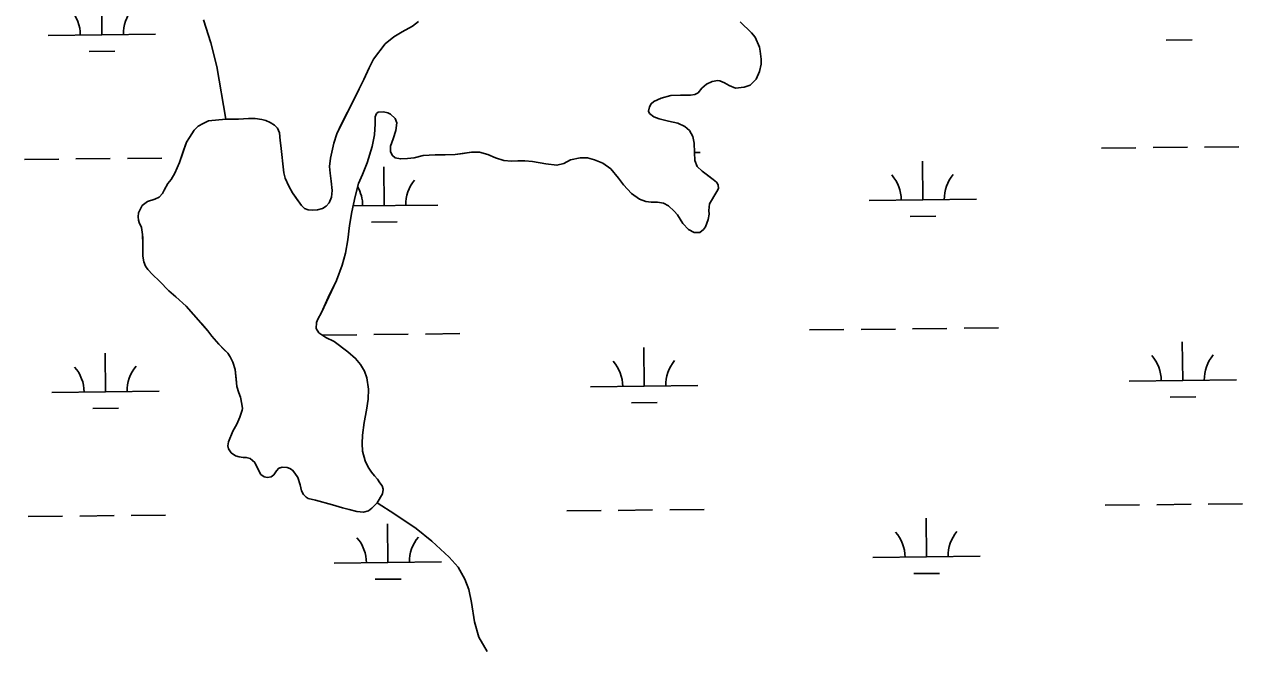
# Model space of a CAD drawing. Extents: x 3734862 to 3772949, y 391520 to 417239.
# Drawn here: x 3758733 to 3759868, y 408132 to 408713 of the extents above; entities that cross this region are included whole.
import ezdxf

# ---------------------------------------------------------------- set-up
doc = ezdxf.new("R2010")
doc.units = 0
doc.layers.add('V-TOPO-SHOR', color=7, linetype='Continuous')
doc.layers.add('V-WETL-SWMP', color=7, linetype='Continuous')

msp = doc.modelspace()

# ---------------------------------------------------------------- linework, layer by layer
at = {"layer": 'V-TOPO-SHOR'}
for points in [[(3758920.2, 408625.1), (3758911.8, 408674.2), (3758906.2, 408696.3), (3758899.6, 408717.7)], [(3758979.1, 408562.7), (3758982.4, 408556.6), (3758985.2, 408552.5), (3758990.7, 408544.6), (3758993.6, 408541.9), (3758996.9, 408540.5), (3759000.9, 408540.4), (3759005.6, 408540.6), (3759010.4, 408541.9), (3759013.9, 408544.1), (3759016.6, 408547.1), (3759018.9, 408552.5), (3759019.4, 408558.6), (3759018.4, 408567.3), (3759017.4, 408574.9), (3759017, 408581), (3759017.8, 408588.7), (3759020.8, 408602.8), (3759023.6, 408611.3), (3759027.9, 408620.1), (3759033.6, 408631.5), (3759039.3, 408642.5), (3759044.4, 408653.5), (3759048.8, 408662.2), (3759053.8, 408673), (3759057.9, 408681.1), (3759068.9, 408695.4), (3759076.8, 408701.8), (3759084.5, 408706.6), (3759094.1, 408711.6), (3759099.8, 408716)], [(3759399.7, 408715.9), (3759410.2, 408705.4), (3759413.7, 408701.4), (3759417.5, 408692.3), (3759418.3, 408688.4), (3759419.3, 408681.1), (3759419.2, 408676.2), (3759417.5, 408669.4), (3759414.5, 408662.5)], [(3759414.5, 408662.5), (3759409, 408656.8), (3759403.3, 408654.9), (3759395.2, 408654.1), (3759389.4, 408656.3), (3759385.1, 408659), (3759380.6, 408660.9), (3759378.7, 408661.1), (3759373.4, 408660.3), (3759368.1, 408657.6), (3759364, 408654), (3759360.6, 408649.7), (3759357.5, 408648.1), (3759353.3, 408647.3), (3759344, 408647.3), (3759335, 408647), (3759326.1, 408644.8), (3759319, 408641.5), (3759316.7, 408639.4), (3759315, 408636.6), (3759314.3, 408632.6), (3759315.2, 408630.5), (3759319.2, 408627.3), (3759324.2, 408625.5), (3759332.9, 408623.3), (3759341.6, 408621.5), (3759348.1, 408618.2), (3759352.4, 408614.4), (3759355.5, 408608.8), (3759356.8, 408602.7), (3759357, 408593.9), (3759357.2, 408586.5), (3759359.4, 408581), (3759364.3, 408576.5), (3759369.3, 408572.8), (3759374.5, 408568.8), (3759377.6, 408566.3), (3759379.2, 408563.8), (3759379.4, 408560.6), (3759377.8, 408557.6), (3759370.9, 408546.1), (3759370.4, 408540), (3759370.6, 408536.7), (3759369.9, 408531.5), (3759367.3, 408524.7), (3759365.4, 408522.2), (3759362.1, 408519.5), (3759356.6, 408519.4), (3759351.3, 408522.3), (3759346.3, 408528), (3759341.1, 408535.8), (3759338.2, 408539.4), (3759332.7, 408544.3), (3759328.2, 408546.7), (3759322.7, 408547.7), (3759316.6, 408547.8), (3759311.7, 408548.5), (3759305.7, 408550.5), (3759298.2, 408555.9), (3759291, 408564), (3759286.1, 408570.2), (3759279, 408578.9), (3759271.5, 408584.2), (3759263.8, 408587.3), (3759257.3, 408589), (3759250.6, 408589), (3759241.4, 408587.1), (3759235.4, 408583.8), (3759228.8, 408582.2), (3759218.5, 408583.6), (3759206.2, 408585.6), (3759198.9, 408586.3), (3759192.3, 408586.3), (3759186.5, 408586.1), (3759179.5, 408586.5), (3759171.5, 408589.1), (3759164.5, 408592.3), (3759156.7, 408594.3), (3759149.3, 408594.4), (3759141.6, 408593.2), (3759134.1, 408592.1), (3759124.8, 408592), (3759115.3, 408591.7), (3759104.2, 408591.2), (3759095.8, 408589.2), (3759089.7, 408588.3), (3759083, 408588), (3759078, 408589.2), (3759075.6, 408591.2), (3759073.7, 408594.8), (3759073.9, 408599.8), (3759076.3, 408606.7), (3759078.6, 408614.5), (3759079.5, 408621.7), (3759078.2, 408625.7), (3759073.9, 408629.9), (3759071.3, 408631.1), (3759067.1, 408631.9), (3759062.4, 408631.6), (3759060.7, 408630.3)], [(3759060.7, 408630.3), (3759059.6, 408627.4), (3759059.6, 408620.8), (3759058.8, 408610.5), (3759056.6, 408599.5), (3759052, 408584.4), (3759047.8, 408573.6), (3759043.8, 408565.2), (3759040.7, 408553), (3759037.6, 408538.8), (3759035.4, 408525.9), (3759034.1, 408512.6), (3759031.7, 408500.2), (3759028.7, 408489.1), (3759023.3, 408474.7), (3759015.8, 408458.8), (3759009.3, 408445.1), (3759005.9, 408438.7), (3759004.9, 408435.7), (3759004.6, 408429.9), (3759007.1, 408426.1), (3759013.5, 408421.8), (3759021.4, 408417.8), (3759034.1, 408408.4), (3759041.2, 408402.2), (3759045.7, 408396.5), (3759049.4, 408390.3), (3759051.8, 408384.1), (3759053.1, 408373.5), (3759052.8, 408364.1), (3759051.3, 408353.9), (3759049.2, 408342.6), (3759047.7, 408330.8), (3759047.5, 408322.9), (3759047.8, 408315.6), (3759050.2, 408306.6), (3759053, 408300.7), (3759055.9, 408296.3), (3759058.8, 408292.8), (3759061.6, 408289.6), (3759063.9, 408286.4), (3759066.1, 408283.6), (3759066.8, 408280.3), (3759066.8, 408280), (3759066.2, 408276), (3759061.4, 408267.6), (3759056.5, 408262.5), (3759053.2, 408260.2), (3759048.6, 408259), (3759042.4, 408259.5), (3759035.1, 408261.5), (3759029, 408262.8), (3759019.7, 408265.8)], [(3759019.7, 408265.8), (3759004, 408270.1), (3758997, 408271.8), (3758995.2, 408272.8), (3758992.7, 408275.3), (3758990.9, 408278.8), (3758989.6, 408284.5), (3758987.5, 408291.2), (3758984.7, 408295.3), (3758982.5, 408297.9), (3758980, 408299.7), (3758977.3, 408300.6), (3758972.8, 408300.7), (3758969.8, 408299.9), (3758967.4, 408297.5), (3758965, 408293.8), (3758962.6, 408291.9), (3758959, 408291.3), (3758956.1, 408291.8), (3758953, 408294.1), (3758951, 408297.4), (3758947.2, 408305.3), (3758942.9, 408309), (3758939.4, 408310), (3758936.3, 408310), (3758932.8, 408310.4), (3758929.4, 408311.4), (3758925.3, 408314.3), (3758922.8, 408318), (3758922.2, 408320.8), (3758922.8, 408324.6), (3758926.9, 408334.5), (3758930.6, 408340.8), (3758933.3, 408347.4), (3758935.6, 408353.8), (3758935.7, 408355.6), (3758935.2, 408359.6), (3758933.9, 408366.1), (3758932.4, 408370), (3758930.6, 408376.1), (3758929.9, 408383), (3758928.9, 408391.7), (3758926.8, 408398.7), (3758924.3, 408403.5), (3758922.1, 408407), (3758918.9, 408410.2), (3758913.9, 408415.3), (3758907.4, 408423), (3758903.6, 408428), (3758897.9, 408434.5), (3758890.2, 408443.2), (3758883.2, 408450.8), (3758873.6, 408459.6), (3758867.3, 408465), (3758858.5, 408474.2), (3758852, 408480.5), (3758847.7, 408484.9), (3758845.5, 408488.2), (3758843.9, 408492.2), (3758842.8, 408497.3), (3758842.8, 408504.8), (3758843.1, 408508.4), (3758842.8, 408514.3), (3758842.7, 408517.5), (3758841.6, 408524.2), (3758839.6, 408528.8), (3758839, 408530.9), (3758838.7, 408534), (3758838.8, 408537.9), (3758842.4, 408544.5), (3758847.3, 408548.4), (3758854.1, 408550.4), (3758858.1, 408552.4), (3758861.4, 408555.8), (3758862.9, 408559), (3758866.4, 408565.3), (3758869.3, 408569), (3758872.7, 408574.9), (3758877, 408584.8), (3758880.9, 408595.8), (3758883.7, 408603.7), (3758886.3, 408608.1), (3758890.8, 408614.9), (3758894.6, 408618.6), (3758899.1, 408621.2), (3758904, 408623.6), (3758920.2, 408625.1), (3758932.1, 408625.2), (3758941.3, 408625.7), (3758947.6, 408625.6), (3758953.7, 408624.9), (3758957.5, 408623.9), (3758961.5, 408622.1), (3758965.7, 408619.5), (3758968.4, 408616.8), (3758970.2, 408612.2), (3758971, 408605.2), (3758971.4, 408600.5), (3758974.3, 408575), (3758975.7, 408570), (3758979.1, 408562.7)], [(3759163.7, 408129), (3759156.1, 408142.6), (3759152, 408156.6), (3759149.1, 408174.6), (3759146.8, 408186.8), (3759143.1, 408196.6), (3759136.7, 408207.8), (3759128.5, 408217.1), (3759112.4, 408231.9), (3759097.6, 408243.7), (3759077.8, 408257.1), (3759061.4, 408267.6)]]:
    msp.add_lwpolyline(points, dxfattribs=at)
at = {"layer": 'V-WETL-SWMP'}
for p, q in [((3758804.7, 408703.7), (3758804.4, 408739.7)), ((3758754.7, 408703.1), (3758854.7, 408704.2)), ((3759796.7, 408698.7), (3759820.7, 408699)), ((3758792.9, 408688.1), (3758816.9, 408688.4)), ((3759357, 408594.1), (3759362.4, 408594.1)), ((3759736.3, 408598.1), (3759768.3, 408598.4)), ((3759784.3, 408598.6), (3759816.3, 408598.9)), ((3759832.3, 408599.1), (3759864.3, 408599.4)), ((3758732.6, 408587.5), (3758764.6, 408587.8)), ((3758780.6, 408588), (3758812.6, 408588.3)), ((3758828.6, 408588.5), (3758860.6, 408588.8)), ((3759569.8, 408549.9), (3759569.4, 408585.9)), ((3759067.9, 408544.6), (3759067.5, 408580.6)), ((3759519.8, 408549.4), (3759619.8, 408550.4)), ((3759038.8, 408544.3), (3759117.9, 408545.1)), ((3759056, 408529), (3759080, 408529.3)), ((3759557.9, 408534.3), (3759581.9, 408534.6)), ((3759010.4, 408423.9), (3759042.3, 408424.2)), ((3759058.3, 408424.4), (3759090.3, 408424.7)), ((3759106.3, 408424.9), (3759138.3, 408425.3)), ((3759464.2, 408428.7), (3759496.2, 408429)), ((3759512.2, 408429.2), (3759544.2, 408429.5)), ((3759560.2, 408429.7), (3759592.2, 408430)), ((3759608.2, 408430.2), (3759640.2, 408430.6)), ((3759310.1, 408376.3), (3759309.8, 408412.3)), ((3759812, 408381.6), (3759811.6, 408417.6)), ((3758808.3, 408371), (3758807.9, 408407)), ((3759762, 408381.1), (3759862, 408382.2)), ((3758758.3, 408370.5), (3758858.3, 408371.5)), ((3759260.1, 408375.8), (3759360.1, 408376.8)), ((3758796.4, 408355.5), (3758820.4, 408355.7)), ((3759298.3, 408360.8), (3759322.3, 408361)), ((3759800.2, 408366.1), (3759824.2, 408366.3)), ((3759739.8, 408265.4), (3759771.8, 408265.8)), ((3759787.8, 408265.9), (3759819.8, 408266.3)), ((3759835.8, 408266.4), (3759867.8, 408266.8)), ((3758736.1, 408254.8), (3758768.1, 408255.2)), ((3758784.1, 408255.3), (3758816.1, 408255.7)), ((3758832.1, 408255.8), (3758864.1, 408256.2)), ((3759238, 408260.1), (3759270, 408260.5)), ((3759285.9, 408260.6), (3759317.9, 408261)), ((3759333.9, 408261.1), (3759365.9, 408261.5)), ((3759071.4, 408211.9), (3759071, 408247.9)), ((3759573.3, 408217.2), (3759572.9, 408253.2)), ((3759021.4, 408211.4), (3759121.4, 408212.5)), ((3759523.3, 408216.7), (3759623.3, 408217.8)), ((3759059.6, 408196.4), (3759083.6, 408196.6)), ((3759561.4, 408201.7), (3759585.4, 408201.9))]:
    msp.add_line(p, q, dxfattribs=at)
for points in [[(3759099.8, 408716), (3759094.1, 408711.6), (3759084.5, 408706.6), (3759076.8, 408701.8), (3759068.9, 408695.4), (3759057.9, 408681.1), (3759053.8, 408673), (3759048.8, 408662.2), (3759044.4, 408653.5), (3759039.3, 408642.5), (3759033.6, 408631.5), (3759023.6, 408611.3), (3759020.8, 408602.8), (3759017.8, 408588.7), (3759017, 408581), (3759017.4, 408574.9), (3759018.4, 408567.3), (3759019.4, 408558.6), (3759018.9, 408552.5), (3759016.6, 408547.1), (3759013.9, 408544.1), (3759010.4, 408541.9), (3759005.6, 408540.6), (3759000.9, 408540.4), (3758996.9, 408540.5)], [(3759351.3, 408522.3), (3759356.6, 408519.4), (3759362.1, 408519.5), (3759365.4, 408522.2), (3759367.3, 408524.7), (3759369.9, 408531.5), (3759370.6, 408536.7), (3759370.4, 408540), (3759370.9, 408546.1), (3759377.8, 408557.6), (3759379.4, 408560.6), (3759379.2, 408563.8), (3759377.6, 408566.3), (3759374.5, 408568.8), (3759364.3, 408576.5), (3759359.4, 408581), (3759357.2, 408586.5), (3759357, 408593.9), (3759356.8, 408602.7), (3759355.5, 408608.8), (3759352.4, 408614.4), (3759348.1, 408618.2), (3759341.6, 408621.5), (3759332.9, 408623.3), (3759324.2, 408625.5), (3759319.2, 408627.3), (3759315.2, 408630.5), (3759314.3, 408632.6), (3759315, 408636.6), (3759316.7, 408639.4), (3759319, 408641.5), (3759326.1, 408644.8), (3759335, 408647), (3759344, 408647.3), (3759353.3, 408647.3), (3759357.5, 408648.1), (3759360.6, 408649.7), (3759364, 408654), (3759368.1, 408657.6), (3759373.4, 408660.3), (3759378.7, 408661.1), (3759380.6, 408660.9), (3759385.1, 408659), (3759389.4, 408656.3), (3759395.2, 408654.1), (3759403.3, 408654.9), (3759409, 408656.8), (3759414.5, 408662.5), (3759417.5, 408669.4), (3759419.2, 408676.2), (3759419.3, 408681.1), (3759418.3, 408688.4), (3759417.5, 408692.3), (3759413.7, 408701.4), (3759410.2, 408705.4), (3759399.7, 408715.9)], [(3759029, 408262.8), (3759035.1, 408261.5), (3759042.4, 408259.5), (3759048.6, 408259), (3759053.2, 408260.2), (3759056.5, 408262.5), (3759061.4, 408267.6), (3759066.2, 408276), (3759066.8, 408280), (3759066.8, 408280.3), (3759066.1, 408283.6), (3759063.9, 408286.4), (3759061.6, 408289.6), (3759058.8, 408292.8), (3759055.9, 408296.3), (3759053, 408300.7), (3759050.2, 408306.6), (3759047.8, 408315.6), (3759047.5, 408322.9), (3759047.7, 408330.8), (3759049.2, 408342.6), (3759051.3, 408353.9), (3759052.8, 408364.1), (3759053.1, 408373.5), (3759051.8, 408384.1), (3759049.4, 408390.3), (3759045.7, 408396.5), (3759041.2, 408402.2), (3759034.1, 408408.4), (3759021.4, 408417.8), (3759013.5, 408421.8), (3759007.1, 408426.1), (3759004.6, 408429.9), (3759004.9, 408435.7), (3759005.9, 408438.7), (3759009.3, 408445.1), (3759023.3, 408474.7), (3759028.7, 408489.1), (3759031.7, 408500.2), (3759034.1, 408512.6), (3759035.4, 408525.9), (3759037.6, 408538.8), (3759040.7, 408553), (3759043.8, 408565.2), (3759047.8, 408573.6), (3759052, 408584.4), (3759056.6, 408599.5), (3759058.8, 408610.5), (3759059.6, 408620.8), (3759059.6, 408627.4), (3759060.7, 408630.3), (3759062.4, 408631.6), (3759067.1, 408631.9), (3759071.3, 408631.1), (3759073.9, 408629.9), (3759078.2, 408625.7), (3759079.5, 408621.7), (3759078.6, 408614.5), (3759076.3, 408606.7), (3759073.9, 408599.8), (3759073.7, 408594.8), (3759075.6, 408591.2), (3759078, 408589.2), (3759083, 408588), (3759089.7, 408588.3), (3759095.8, 408589.2), (3759104.2, 408591.2), (3759115.3, 408591.7), (3759124.8, 408592), (3759134.1, 408592.1), (3759149.3, 408594.4), (3759156.7, 408594.3), (3759164.5, 408592.3), (3759171.5, 408589.1), (3759179.5, 408586.5), (3759186.5, 408586.1), (3759192.3, 408586.3), (3759198.9, 408586.3), (3759206.2, 408585.6), (3759218.5, 408583.6), (3759228.8, 408582.2), (3759235.4, 408583.8), (3759241.4, 408587.1), (3759250.6, 408589), (3759257.3, 408589), (3759263.8, 408587.3), (3759271.5, 408584.2), (3759279, 408578.9), (3759286.1, 408570.2), (3759291, 408564), (3759298.2, 408555.9), (3759305.7, 408550.5), (3759311.7, 408548.5), (3759316.6, 408547.8), (3759322.7, 408547.7), (3759328.1, 408546.7), (3759332.7, 408544.3), (3759338.2, 408539.4), (3759341.1, 408535.8), (3759346.3, 408528), (3759351.3, 408522.3)], [(3758996.9, 408540.5), (3758993.6, 408541.9), (3758990.7, 408544.6), (3758982.4, 408556.6), (3758979.1, 408562.7), (3758975.7, 408570), (3758974.3, 408575), (3758971.4, 408600.5), (3758971, 408605.2), (3758970.2, 408612.2), (3758968.4, 408616.8), (3758965.7, 408619.5), (3758961.5, 408622.1), (3758957.5, 408623.9), (3758953.7, 408624.9), (3758947.6, 408625.6), (3758941.3, 408625.7), (3758932.1, 408625.2), (3758920.2, 408625.1), (3758904, 408623.6), (3758899.1, 408621.2), (3758894.6, 408618.6), (3758890.8, 408614.9), (3758886.3, 408608.1), (3758883.7, 408603.7), (3758877, 408584.8), (3758872.7, 408574.9), (3758869.3, 408569), (3758866.4, 408565.3), (3758862.9, 408559), (3758861.4, 408555.8), (3758858.1, 408552.4), (3758854.1, 408550.4), (3758847.3, 408548.4), (3758842.4, 408544.5), (3758838.8, 408537.9), (3758838.7, 408534), (3758839, 408530.9), (3758839.6, 408528.8), (3758841.6, 408524.2), (3758842.7, 408517.5), (3758843.1, 408508.4), (3758842.8, 408504.8), (3758842.8, 408497.3), (3758843.9, 408492.2), (3758845.5, 408488.2), (3758847.7, 408484.9), (3758852, 408480.5), (3758858.5, 408474.2), (3758867.3, 408465), (3758873.6, 408459.6), (3758883.2, 408450.8), (3758890.2, 408443.2), (3758903.6, 408428), (3758907.4, 408423), (3758913.9, 408415.3), (3758922.1, 408407), (3758924.3, 408403.5), (3758926.8, 408398.7), (3758928.9, 408391.7), (3758930.6, 408376.1), (3758932.4, 408370), (3758933.9, 408366.1), (3758935.2, 408359.6), (3758935.7, 408355.6), (3758935.6, 408353.8), (3758933.3, 408347.4), (3758930.6, 408340.8), (3758926.9, 408334.5), (3758922.8, 408324.6), (3758922.2, 408320.8), (3758922.8, 408318), (3758925.3, 408314.3), (3758929.4, 408311.4), (3758932.8, 408310.4), (3758936.3, 408310), (3758939.4, 408310), (3758942.9, 408309), (3758947.2, 408305.3), (3758951, 408297.4), (3758953, 408294.1), (3758956.1, 408291.8), (3758959, 408291.3), (3758962.6, 408291.9), (3758965, 408293.8), (3758967.4, 408297.5), (3758969.9, 408299.9), (3758972.8, 408300.7), (3758977.3, 408300.6), (3758980, 408299.7), (3758982.5, 408297.9), (3758984.7, 408295.3), (3758987.5, 408291.2), (3758989.6, 408284.5), (3758990.9, 408278.8), (3758992.7, 408275.3), (3758995.2, 408272.8), (3758997, 408271.8), (3759004, 408270.1), (3759019.7, 408265.8), (3759029, 408262.8)]]:
    msp.add_lwpolyline(points, dxfattribs=at)
for centre, start, end in [((3758749.5, 408703.6), 359.8334, 41.377), ((3758860, 408704.7), 139.8334, 181.377), ((3759514.5, 408549.8), 359.8334, 41.377), ((3759625, 408550.9), 139.8334, 181.377), ((3759012.6, 408544.5), 359.8334, 30.3598), ((3759123.1, 408545.6), 139.8334, 181.377), ((3759756.8, 408381.5), 359.8334, 41.377), ((3759867.3, 408382.7), 139.8334, 181.377), ((3758753, 408370.9), 359.8334, 41.377), ((3758863.5, 408372.1), 139.8334, 181.377), ((3759254.9, 408376.2), 359.8334, 41.377), ((3759365.4, 408377.4), 139.8334, 181.377), ((3759016.1, 408211.8), 359.8334, 41.377), ((3759126.6, 408213), 139.8334, 181.377), ((3759518, 408217.1), 359.8334, 41.377), ((3759628.5, 408218.3), 139.8334, 181.377)]:
    msp.add_arc(centre, 35.2, start, end, dxfattribs=at)

doc.saveas('drawing.dxf')
